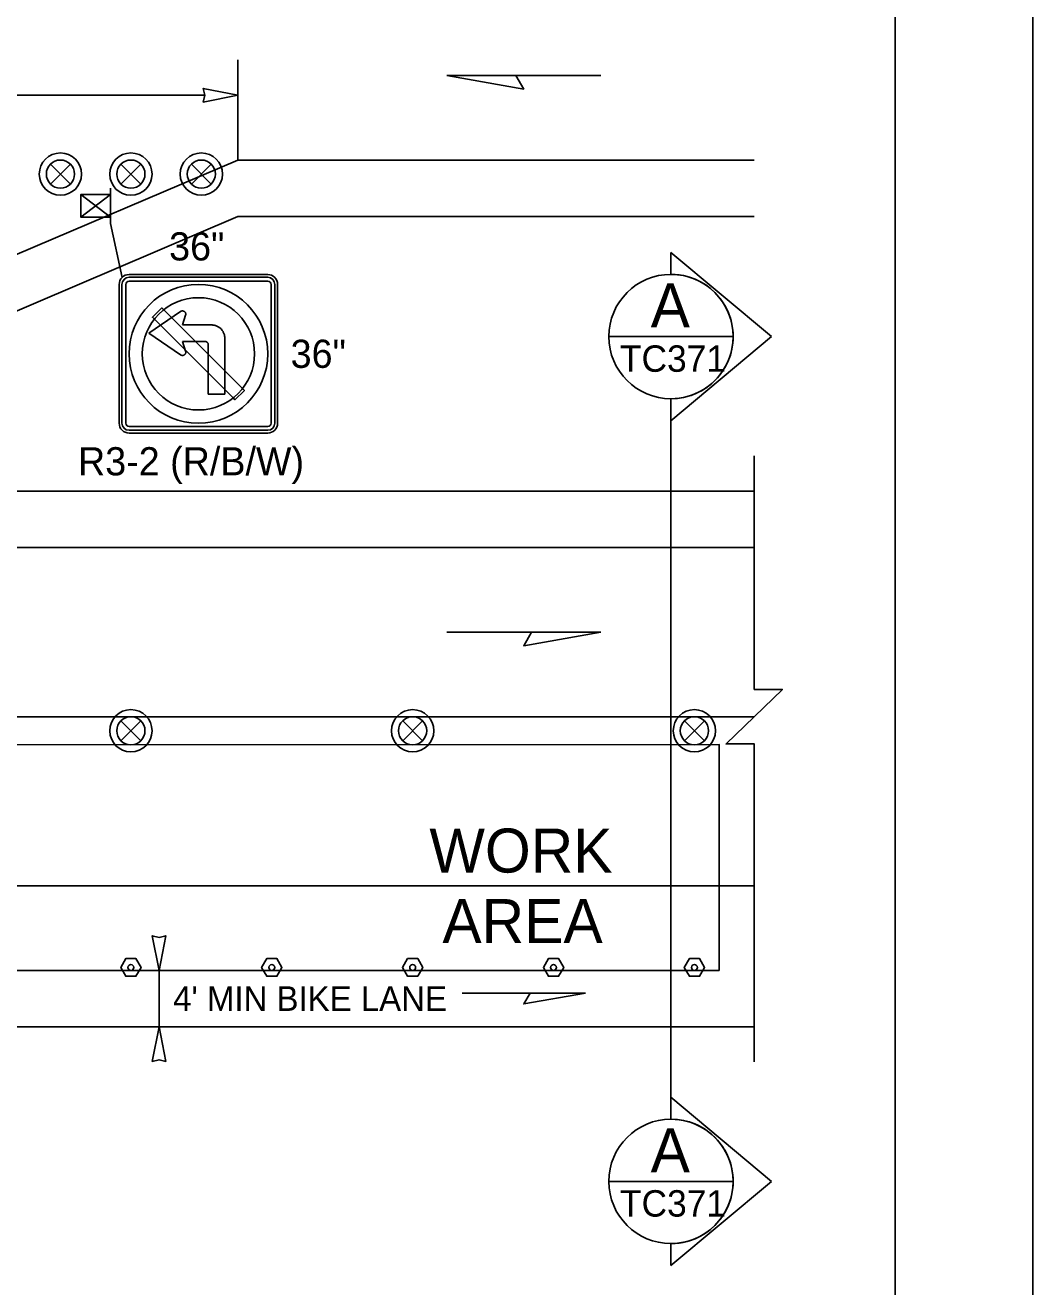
# Model space of a CAD drawing. Extents: x 99958 to 100136, y 99935 to 100013.
# Drawn here: x 100073.774 to 100076.062, y 99973.482 to 99976.347 of the extents above; entities that cross this region are included whole.
import ezdxf

# ---------------------------------------------------------------- set-up
doc = ezdxf.new("R2010")
doc.units = 0
for name, color, linetype in [('RD_ED_ShoulderPavedEdge', 7, 'Continuous'), ('RD_MK_LineEdgeYellow', 7, 'Continuous'), ('RD_MK_LineLane', 7, 'Continuous'), ('SH_GI_PlotLimits', 7, 'Continuous'), ('SH_GI_SheetBorder', 7, 'Continuous'), ('SH_TI_WZSectionCut', 7, 'Continuous'), ('TR_SN_ConstructionSigns', 7, 'Continuous'), ('TR_WZ_PortableSignMount5ftMinRed-Wht', 7, 'Continuous'), ('TR_WZ_TrafficSafetyDrum', 7, 'Continuous'), ('TR_WZ_TubularMarker', 7, 'Continuous'), ('TR_WZ_WorkAreaLabel', 7, 'Continuous'), ('TR_WZ_WorkZoneDetails', 7, 'Continuous'), ('TR_WZ_WorkZoneTextCurrent', 7, 'Continuous')]:
    doc.layers.add(name, color=color, linetype=linetype)

msp = doc.modelspace()

# ---------------------------------------------------------------- linework, layer by layer
at = {"layer": 'RD_ED_ShoulderPavedEdge'}
for p, q in [((100074.2569, 99975.9124), (100073.5069, 99975.5924)), ((100075.43, 99975.9124), (100074.2569, 99975.9124)), ((100075.43, 99975.2884), (100072.7569, 99975.2884)), ((100072.5069, 99974.0724), (100075.43, 99974.0724))]:
    msp.add_line(p, q, dxfattribs=at)
at = {"layer": 'RD_MK_LineEdgeYellow'}
for p, q in [((100074.2569, 99976.0404), (100073.5069, 99975.7204)), ((100074.2569, 99976.0404), (100075.43, 99976.0404)), ((100072.7569, 99975.1604), (100075.43, 99975.1604)), ((100072.7569, 99974.3924), (100075.43, 99974.3924))]:
    msp.add_line(p, q, dxfattribs=at)
at = {"layer": 'RD_MK_LineLane'}
msp.add_lwpolyline([(100075.43, 99974.7764), (100068.195, 99974.7764)], dxfattribs=at)
at = {"layer": 'SH_GI_PlotLimits'}
msp.add_lwpolyline([(100059.0625, 99969.6875), (100076.0625, 99969.6875), (100076.0625, 99980.6875), (100059.0625, 99980.6875)], close=True, dxfattribs=at)
at = {"layer": 'SH_GI_SheetBorder'}
msp.add_line((100075.75, 99980.375), (100075.75, 99970), dxfattribs=at)
at = {"layer": 'SH_TI_WZSectionCut'}
for p, q in [((100075.2407, 99975.7808), (100075.2407, 99975.8307)), ((100075.2407, 99975.8307), (100075.4688, 99975.6396)), ((100075.4688, 99975.6396), (100075.2407, 99975.4484)), ((100075.2407, 99975.4484), (100075.2407, 99975.4984)), ((100075.2407, 99975.4484), (100075.2407, 99973.9125)), ((100075.2407, 99973.9125), (100075.2407, 99973.8625)), ((100075.4689, 99973.7213), (100075.2407, 99973.9125)), ((100075.2407, 99973.5302), (100075.4689, 99973.7213)), ((100075.2407, 99973.5801), (100075.2407, 99973.5302))]:
    msp.add_line(p, q, dxfattribs=at)
for points in [[(100075.0995, 99975.6396), (100075.3819, 99975.6396)], [(100075.0995, 99973.7213), (100075.3819, 99973.7213)]]:
    msp.add_lwpolyline(points, dxfattribs=at)
for centre in [(100075.2407, 99975.6396), (100075.2407, 99973.7213)]:
    msp.add_circle(centre, 0.1412, dxfattribs=at)
for centre in [(100075.2407, 99975.6396), (100075.2407, 99973.7213)]:
    msp.add_arc(centre, 0.1412, 269.9978, 90.0022, dxfattribs=at)
at = {"layer": 'TR_SN_ConstructionSigns'}
for p, q in [((100074.0098, 99975.7804), (100074.3248, 99975.7804)), ((100074.3248, 99975.7804), (100074.0098, 99975.7804)), ((100074.3248, 99975.7804), (100074.0098, 99975.7804)), ((100074.3248, 99975.7742), (100074.0098, 99975.7742)), ((100074.0098, 99975.7654), (100074.3248, 99975.7654)), ((100073.9873, 99975.4429), (100073.9873, 99975.7579)), ((100073.9873, 99975.7579), (100073.9873, 99975.4429)), ((100073.9873, 99975.7579), (100073.9873, 99975.4429)), ((100073.9935, 99975.7579), (100073.9935, 99975.4429)), ((100074.0023, 99975.4429), (100074.0023, 99975.7579)), ((100074.3323, 99975.7579), (100074.3323, 99975.4429)), ((100074.341, 99975.4429), (100074.341, 99975.7579)), ((100074.3473, 99975.7579), (100074.3473, 99975.4429)), ((100074.3473, 99975.4429), (100074.3473, 99975.7579)), ((100074.3473, 99975.4429), (100074.3473, 99975.7579)), ((100074.0549, 99975.6473), (100074.1269, 99975.6965)), ((100074.1269, 99975.6965), (100074.1275, 99975.6969)), ((100074.1275, 99975.6969), (100074.1282, 99975.6973)), ((100074.1282, 99975.6973), (100074.1289, 99975.6975)), ((100074.1289, 99975.6975), (100074.1297, 99975.6977)), ((100074.1297, 99975.6977), (100074.1304, 99975.6978)), ((100074.1304, 99975.6978), (100074.1312, 99975.6978)), ((100074.1382, 99975.688), (100074.1311, 99975.666)), ((100074.1312, 99975.6978), (100074.132, 99975.6978)), ((100074.132, 99975.6978), (100074.1328, 99975.6976)), ((100074.1328, 99975.6976), (100074.1335, 99975.6974)), ((100074.1335, 99975.6974), (100074.1342, 99975.6971)), ((100074.1342, 99975.6971), (100074.1349, 99975.6968)), ((100074.1349, 99975.6968), (100074.1356, 99975.6963)), ((100074.1356, 99975.6963), (100074.1362, 99975.6958)), ((100074.1362, 99975.6958), (100074.1367, 99975.6953)), ((100074.1367, 99975.6953), (100074.1372, 99975.6947)), ((100074.1372, 99975.6947), (100074.1376, 99975.694)), ((100074.1376, 99975.694), (100074.1379, 99975.6933)), ((100074.1379, 99975.6933), (100074.1382, 99975.6926)), ((100074.1382, 99975.6926), (100074.1384, 99975.6918)), ((100074.1384, 99975.6887), (100074.1382, 99975.688)), ((100074.1384, 99975.6918), (100074.1385, 99975.6911)), ((100074.1385, 99975.6895), (100074.1384, 99975.6887)), ((100074.1385, 99975.6911), (100074.1386, 99975.6903)), ((100074.1386, 99975.6903), (100074.1385, 99975.6895)), ((100074.1311, 99975.666), (100074.1972, 99975.666)), ((100074.1972, 99975.666), (100074.1988, 99975.666)), ((100074.1988, 99975.666), (100074.2003, 99975.6658)), ((100074.2003, 99975.6658), (100074.2019, 99975.6656)), ((100074.2019, 99975.6656), (100074.2034, 99975.6653)), ((100074.2034, 99975.6653), (100074.205, 99975.665)), ((100074.205, 99975.665), (100074.2065, 99975.6645)), ((100074.2065, 99975.6645), (100074.208, 99975.664)), ((100074.208, 99975.664), (100074.2094, 99975.6634)), ((100074.2094, 99975.6634), (100074.2108, 99975.6627)), ((100074.2108, 99975.6627), (100074.2122, 99975.662)), ((100074.2122, 99975.662), (100074.2135, 99975.6611)), ((100074.2135, 99975.6611), (100074.2148, 99975.6603)), ((100074.2148, 99975.6603), (100074.2161, 99975.6593)), ((100074.2161, 99975.6593), (100074.2173, 99975.6583)), ((100074.2173, 99975.6583), (100074.2184, 99975.6572)), ((100074.2184, 99975.6572), (100074.2195, 99975.6561)), ((100074.2195, 99975.6561), (100074.2205, 99975.6549)), ((100074.2205, 99975.6549), (100074.2214, 99975.6537)), ((100074.2214, 99975.6537), (100074.2223, 99975.6523)), ((100074.2223, 99975.6523), (100074.2232, 99975.651)), ((100074.2232, 99975.651), (100074.2239, 99975.6496)), ((100074.2239, 99975.6496), (100074.2246, 99975.6482)), ((100074.2246, 99975.6482), (100074.2252, 99975.6468)), ((100074.1269, 99975.598), (100074.0549, 99975.6473)), ((100074.1822, 99975.6286), (100074.1311, 99975.6286)), ((100074.1311, 99975.6286), (100074.1382, 99975.6065)), ((100074.183, 99975.6285), (100074.1822, 99975.6286)), ((100074.1838, 99975.6284), (100074.183, 99975.6285)), ((100074.1845, 99975.6282), (100074.1838, 99975.6284)), ((100074.1853, 99975.6279), (100074.1845, 99975.6282)), ((100074.186, 99975.6275), (100074.1853, 99975.6279)), ((100074.1866, 99975.6271), (100074.186, 99975.6275)), ((100074.1872, 99975.6266), (100074.1866, 99975.6271)), ((100074.1878, 99975.626), (100074.1872, 99975.6266)), ((100074.1883, 99975.6255), (100074.1878, 99975.626)), ((100074.1887, 99975.6248), (100074.1883, 99975.6255)), ((100074.1891, 99975.6241), (100074.1887, 99975.6248)), ((100074.1894, 99975.6233), (100074.1891, 99975.6241)), ((100074.1895, 99975.6226), (100074.1894, 99975.6233)), ((100074.1897, 99975.6218), (100074.1895, 99975.6226)), ((100074.1897, 99975.621), (100074.1897, 99975.6218)), ((100074.1897, 99975.5087), (100074.1897, 99975.621)), ((100074.2252, 99975.6468), (100074.2257, 99975.6453)), ((100074.2257, 99975.6453), (100074.2262, 99975.6438)), ((100074.2262, 99975.6438), (100074.2265, 99975.6422)), ((100074.2265, 99975.6422), (100074.2268, 99975.6407)), ((100074.2268, 99975.6407), (100074.227, 99975.6391)), ((100074.227, 99975.6391), (100074.2271, 99975.6376)), ((100074.2271, 99975.6376), (100074.2271, 99975.636)), ((100074.2271, 99975.636), (100074.2271, 99975.5087)), ((100074.1275, 99975.5976), (100074.1269, 99975.598)), ((100074.1282, 99975.5973), (100074.1275, 99975.5976)), ((100074.1289, 99975.597), (100074.1282, 99975.5973)), ((100074.1297, 99975.5968), (100074.1289, 99975.597)), ((100074.1304, 99975.5967), (100074.1297, 99975.5968)), ((100074.1312, 99975.5967), (100074.1304, 99975.5967)), ((100074.132, 99975.5968), (100074.1312, 99975.5967)), ((100074.1328, 99975.5969), (100074.132, 99975.5968)), ((100074.1335, 99975.5971), (100074.1328, 99975.5969)), ((100074.1342, 99975.5974), (100074.1335, 99975.5971)), ((100074.1349, 99975.5978), (100074.1342, 99975.5974)), ((100074.1356, 99975.5982), (100074.1349, 99975.5978)), ((100074.1362, 99975.5987), (100074.1356, 99975.5982)), ((100074.1367, 99975.5992), (100074.1362, 99975.5987)), ((100074.1372, 99975.5999), (100074.1367, 99975.5992)), ((100074.1376, 99975.6005), (100074.1372, 99975.5999)), ((100074.1379, 99975.6012), (100074.1376, 99975.6005)), ((100074.1382, 99975.6019), (100074.1379, 99975.6012)), ((100074.1382, 99975.6065), (100074.1384, 99975.6058)), ((100074.1384, 99975.6027), (100074.1382, 99975.6019)), ((100074.1384, 99975.6058), (100074.1385, 99975.605)), ((100074.1385, 99975.6035), (100074.1384, 99975.6027)), ((100074.1385, 99975.605), (100074.1386, 99975.6042)), ((100074.1386, 99975.6042), (100074.1385, 99975.6035)), ((100074.2271, 99975.5087), (100074.1897, 99975.5087)), ((100074.3248, 99975.4354), (100074.0098, 99975.4354)), ((100074.0098, 99975.4267), (100074.3248, 99975.4267)), ((100074.3248, 99975.4204), (100074.0098, 99975.4204)), ((100074.0098, 99975.4204), (100074.3248, 99975.4204)), ((100074.0098, 99975.4204), (100074.3248, 99975.4204))]:
    msp.add_line(p, q, dxfattribs=at)
msp.add_lwpolyline([(100074.2674, 99975.5215), (100074.0884, 99975.7006), (100074.0841, 99975.7048), (100074.0629, 99975.6836), (100074.2462, 99975.5003), (100074.2504, 99975.4961), (100074.2717, 99975.5173), (100074.2674, 99975.5215)], dxfattribs=at)
for radius in [0.1575, 0.1275]:
    msp.add_circle((100074.1673, 99975.6004), radius, dxfattribs=at)
for centre, radius, start, end in [((100074.0098, 99975.7579), 0.0225, 90, 180), ((100074.0098, 99975.7579), 0.0225, 90, 180), ((100074.0098, 99975.7579), 0.0225, 90, 180), ((100074.0098, 99975.7579), 0.0162, 90, 180), ((100074.0098, 99975.7579), 0.0075, 90, 180), ((100074.3248, 99975.7579), 0.0225, 0, 90), ((100074.3248, 99975.7579), 0.0225, 0, 90), ((100074.3248, 99975.7579), 0.0225, 0, 90), ((100074.3248, 99975.7579), 0.0162, 0, 90), ((100074.3248, 99975.7579), 0.0075, 0, 90), ((100074.0098, 99975.4429), 0.0225, 180, 270), ((100074.0098, 99975.4429), 0.0225, 180, 270), ((100074.0098, 99975.4429), 0.0225, 180, 270), ((100074.0098, 99975.4429), 0.0162, 180, 270), ((100074.0098, 99975.4429), 0.0075, 180, 270), ((100074.3248, 99975.4429), 0.0225, 270, 0), ((100074.3248, 99975.4429), 0.0225, 270, 0), ((100074.3248, 99975.4429), 0.0162, 270, 0), ((100074.3248, 99975.4429), 0.0075, 270, 0), ((100074.3248, 99975.4429), 0.0225, 270, 0)]:
    msp.add_arc(centre, radius, start, end, dxfattribs=at)
at = {"layer": 'TR_WZ_PortableSignMount5ftMinRed-Wht'}
for p, q in [((100073.9673, 99975.8964), (100073.9673, 99975.9764)), ((100073.9006, 99975.9624), (100073.9673, 99975.9104)), ((100073.9006, 99975.9104), (100073.9673, 99975.9624)), ((100073.9338, 99975.9365), (100073.9338, 99975.9365)), ((100073.9339, 99975.9364), (100073.9339, 99975.9364))]:
    msp.add_line(p, q, dxfattribs=at)
for points in [[(100073.9006, 99975.9624), (100073.9006, 99975.9104), (100073.9673, 99975.9104), (100073.9673, 99975.9624)], [(100073.9673, 99975.9104), (100073.9006, 99975.9104), (100073.9006, 99975.9624), (100073.9673, 99975.9624)]]:
    msp.add_lwpolyline(points, close=True, dxfattribs=at)
at = {"layer": 'TR_WZ_TrafficSafetyDrum'}
for p, q in [((100073.8313, 99976.0311), (100073.8765, 99975.9858)), ((100073.8765, 99976.0311), (100073.8313, 99975.9858)), ((100073.9913, 99976.0311), (100074.0365, 99975.9858)), ((100074.0365, 99976.0311), (100073.9913, 99975.9858)), ((100074.1513, 99976.0311), (100074.1965, 99975.9858)), ((100074.1965, 99976.0311), (100074.1513, 99975.9858)), ((100073.9913, 99974.7671), (100074.0365, 99974.7218)), ((100074.0365, 99974.7671), (100073.9913, 99974.7218)), ((100074.6313, 99974.7671), (100074.6765, 99974.7218)), ((100074.6765, 99974.7671), (100074.6313, 99974.7218)), ((100075.2713, 99974.7671), (100075.3165, 99974.7218)), ((100075.3165, 99974.7671), (100075.2713, 99974.7218))]:
    msp.add_line(p, q, dxfattribs=at)
for centre, radius in [((100073.8539, 99976.0085), 0.048), ((100073.8539, 99976.0085), 0.048), ((100074.0139, 99976.0085), 0.048), ((100074.0139, 99976.0085), 0.048), ((100074.1739, 99976.0085), 0.048), ((100074.1739, 99976.0085), 0.048), ((100073.8539, 99976.0085), 0.032), ((100074.0139, 99976.0085), 0.032), ((100074.1739, 99976.0085), 0.032), ((100074.0139, 99974.7445), 0.048), ((100074.0139, 99974.7445), 0.048), ((100074.6539, 99974.7445), 0.048), ((100074.6539, 99974.7445), 0.048), ((100075.2939, 99974.7445), 0.048), ((100075.2939, 99974.7445), 0.048), ((100074.0139, 99974.7445), 0.032), ((100074.6539, 99974.7445), 0.032), ((100075.2939, 99974.7445), 0.032)]:
    msp.add_circle(centre, radius, dxfattribs=at)
at = {"layer": 'TR_WZ_TubularMarker'}
for points in [[(100073.9908, 99974.2071), (100074.0024, 99974.2271), (100074.0255, 99974.2271), (100074.037, 99974.2071), (100074.0255, 99974.1871), (100074.0024, 99974.1871)], [(100074.3108, 99974.2071), (100074.3224, 99974.2271), (100074.3455, 99974.2271), (100074.357, 99974.2071), (100074.3455, 99974.1871), (100074.3224, 99974.1871)], [(100074.6308, 99974.2071), (100074.6424, 99974.2271), (100074.6655, 99974.2271), (100074.677, 99974.2071), (100074.6655, 99974.1871), (100074.6424, 99974.1871)], [(100074.9508, 99974.2071), (100074.9624, 99974.2271), (100074.9855, 99974.2271), (100074.997, 99974.2071), (100074.9855, 99974.1871), (100074.9624, 99974.1871)], [(100075.2708, 99974.2071), (100075.2824, 99974.2271), (100075.3055, 99974.2271), (100075.317, 99974.2071), (100075.3055, 99974.1871), (100075.2824, 99974.1871)]]:
    msp.add_lwpolyline(points, close=True, dxfattribs=at)
for points in [[(100074.0024, 99974.1871), (100074.0255, 99974.1871), (100074.037, 99974.2071), (100074.0255, 99974.2271), (100074.0024, 99974.2271), (100073.9908, 99974.2071), (100074.0024, 99974.1871)], [(100074.3224, 99974.1871), (100074.3455, 99974.1871), (100074.357, 99974.2071), (100074.3455, 99974.2271), (100074.3224, 99974.2271), (100074.3108, 99974.2071), (100074.3224, 99974.1871)], [(100074.6424, 99974.1871), (100074.6655, 99974.1871), (100074.677, 99974.2071), (100074.6655, 99974.2271), (100074.6424, 99974.2271), (100074.6308, 99974.2071), (100074.6424, 99974.1871)], [(100074.9624, 99974.1871), (100074.9855, 99974.1871), (100074.997, 99974.2071), (100074.9855, 99974.2271), (100074.9624, 99974.2271), (100074.9508, 99974.2071), (100074.9624, 99974.1871)], [(100075.2824, 99974.1871), (100075.3055, 99974.1871), (100075.317, 99974.2071), (100075.3055, 99974.2271), (100075.2824, 99974.2271), (100075.2708, 99974.2071), (100075.2824, 99974.1871)]]:
    msp.add_lwpolyline(points, dxfattribs=at)
for centre in [(100074.0139, 99974.2071), (100074.3339, 99974.2071), (100074.6539, 99974.2071), (100074.9739, 99974.2071), (100075.2939, 99974.2071)]:
    msp.add_circle(centre, 0.00667, dxfattribs=at)
at = {"layer": 'TR_WZ_WorkZoneDetails'}
for p, q in [((100074.2569, 99976.2676), (100074.2569, 99976.0404)), ((100074.8886, 99976.2324), (100075.0815, 99976.2324)), ((100074.182, 99976.1876), (100072.3484, 99976.1876)), ((100073.9673, 99975.8964), (100073.9939, 99975.7739)), ((100074.9242, 99974.9684), (100074.7313, 99974.9684)), ((100074.1419, 99974.2004), (100074.0139, 99974.2004)), ((100074.0779, 99974.0724), (100074.0779, 99974.2004)), ((100074.9207, 99974.1488), (100074.7664, 99974.1488)), ((100074.9207, 99974.1488), (100074.7664, 99974.1488)), ((100074.1419, 99974.0724), (100074.0139, 99974.0724))]:
    msp.add_line(p, q, dxfattribs=at)
for points in [[(100074.7313, 99976.2324), (100074.9064, 99976.2016), (100074.8886, 99976.2324)], [(100074.2569, 99976.1876), (100074.1783, 99976.1722), (100074.182, 99976.1876), (100074.1783, 99976.2031)], [(100075.0815, 99974.9684), (100074.9064, 99974.9376), (100074.9242, 99974.9684)], [(100068.275, 99974.7114), (100068.275, 99974.2004), (100068.8478, 99974.2004), (100069.5869, 99974.0724), (100069.5869, 99974.0724), (100069.5869, 99974.0724), (100070.3369, 99974.0724), (100070.3369, 99974.0724), (100070.3369, 99974.0724), (100070.4939, 99974.0724), (100071.7739, 99974.0724), (100072.4139, 99974.2004), (100072.4139, 99974.2004), (100075.35, 99974.2004), (100075.35, 99974.7134)], [(100074.0779, 99974.2004), (100074.0933, 99974.2791), (100074.0779, 99974.2754), (100074.0625, 99974.2791)], [(100075.0464, 99974.1488), (100074.9064, 99974.1241), (100074.9207, 99974.1488)], [(100075.0464, 99974.1488), (100074.9064, 99974.1241), (100074.9207, 99974.1488)], [(100074.0779, 99974.0724), (100074.0933, 99973.9938), (100074.0779, 99973.9975), (100074.0625, 99973.9938)]]:
    msp.add_lwpolyline(points, close=True, dxfattribs=at)
msp.add_lwpolyline([(100075.43, 99973.9924), (100075.43, 99974.7145), (100075.366, 99974.7145), (100075.494, 99974.8384), (100075.43, 99974.8384), (100075.43, 99975.3685)], dxfattribs=at)

# ---------------------------------------------------------------- texts
at = {"layer": 'SH_TI_WZSectionCut'}
for s, height, rotation, p in [('A', 0.1, 0.01, (100075.1945, 99975.6602)), ('TC371', 0.06, 360, (100075.1248, 99975.5596)), ('A', 0.1, 0.01, (100075.1945, 99973.7419)), ('TC371', 0.06, 360, (100075.1249, 99973.6413))]:
    msp.add_text(s, height=height, rotation=rotation, dxfattribs=at).set_placement(p)
at = {"layer": 'TR_SN_ConstructionSigns'}
for s, p in [('36"', (100074.1008, 99975.8124)), ('36"', (100074.3768, 99975.5685)), ('R3-2 (R/B/W)', (100073.8938, 99975.3244))]:
    msp.add_text(s, height=0.064, rotation=360, dxfattribs=at).set_placement(p)
at = {"layer": 'TR_WZ_WorkAreaLabel'}
for s, p in [('WORK', (100074.6919, 99974.4225)), ('AREA', (100074.7215, 99974.2624))]:
    msp.add_text(s, height=0.1, dxfattribs=at).set_placement(p)
at = {"layer": 'TR_WZ_WorkZoneTextCurrent'}
msp.add_text("4' MIN BIKE LANE", height=0.056, dxfattribs=at).set_placement((100074.1099, 99974.1084))

doc.saveas('drawing.dxf')
